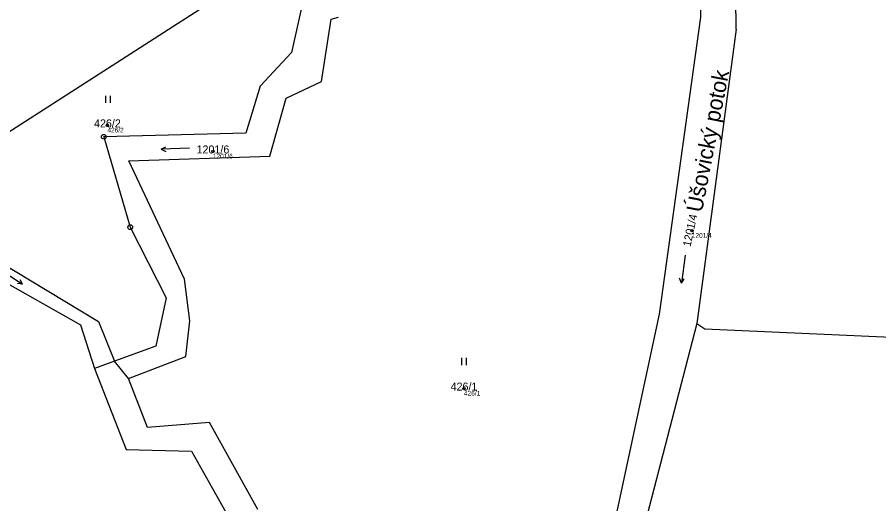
# Model space of a CAD drawing. Extents: x -869390 to -864576, y -1040967 to -1036941.
# Drawn here: x -866075.1 to -865892, y -1040505.5 to -1040402.2 of the extents above; entities that cross this region are included whole.
import ezdxf

# ---------------------------------------------------------------- set-up
doc = ezdxf.new("R2010")
doc.units = 0
for name, color, linetype in [('Definiční body', 7, 'Continuous'), ('Hranice parcel', 7, 'Continuous'), ('Parcelní čísla', 7, 'Continuous'), ('Pop  PČ popisy', 7, 'Continuous'), ('Značky bodu BP', 7, 'Continuous'), ('Značky kultur', 7, 'Continuous')]:
    doc.layers.add(name, color=color, linetype=linetype)

msp = doc.modelspace()

# ---------------------------------------------------------------- linework, layer by layer
at = {"layer": 'Definiční body'}
for centre in [(-866055.91, -1040425.2), (-866033.5, -1040430.72), (-865931.74, -1040447.56), (-865980.16, -1040481.05)]:
    msp.add_circle(centre, 0.25, dxfattribs=at)
at = {"layer": 'Hranice parcel'}
for p, q in [((-865930.28, -1040371.09), (-865929.91, -1040402.25)), ((-865922.37, -1040404.77), (-865922.39, -1040371.48)), ((-866026.21, -1040394.12), (-866093.93, -1040437.54)), ((-866014.27, -1040398.28), (-866016.82, -1040409.76)), ((-866008.41, -1040402.68), (-866006.8, -1040402.24)), ((-865929.91, -1040402.25), (-865938.66, -1040465.28)), ((-866010.43, -1040415.85), (-866008.41, -1040402.68)), ((-865922.37, -1040404.77), (-865930.67, -1040467.25)), ((-866016.82, -1040409.76), (-866023.44, -1040416.84)), ((-866023.44, -1040416.84), (-866026.53, -1040426.82)), ((-866017.91, -1040419.42), (-866010.43, -1040415.85)), ((-866021.37, -1040431.75), (-866017.91, -1040419.42)), ((-866026.53, -1040426.82), (-866056.69, -1040427.61)), ((-866056.69, -1040427.61), (-866051.07, -1040446.79)), ((-866051.33, -1040432.72), (-866021.37, -1040431.75)), ((-866039.52, -1040457.81), (-866051.33, -1040432.72)), ((-866098.28, -1040442.41), (-866057.82, -1040466.84)), ((-866101.45, -1040445.02), (-866061.62, -1040467.53)), ((-866051.07, -1040446.79), (-866043.45, -1040461.81)), ((-866038.41, -1040466.66), (-866039.52, -1040457.81)), ((-866043.45, -1040461.81), (-866045.61, -1040472.01)), ((-865938.66, -1040465.28), (-865948.59, -1040511.21)), ((-866061.62, -1040467.53), (-866058.68, -1040476.77)), ((-866057.82, -1040466.84), (-866054.39, -1040475.2)), ((-866039.24, -1040474.22), (-866038.41, -1040466.66)), ((-865930.67, -1040467.25), (-865942.49, -1040512.53)), ((-865930.67, -1040467.25), (-865928.98, -1040468.35)), ((-865928.98, -1040468.35), (-865876.01, -1040470.76)), ((-866045.61, -1040472.01), (-866054.39, -1040475.2)), ((-866054.39, -1040475.2), (-866058.68, -1040476.77)), ((-866051.46, -1040478.87), (-866054.39, -1040475.2)), ((-866051.46, -1040478.87), (-866039.24, -1040474.22)), ((-866058.68, -1040476.77), (-866051.91, -1040493.98)), ((-866047.36, -1040489.27), (-866051.46, -1040478.87)), ((-866034.24, -1040488.22), (-866047.36, -1040489.27)), ((-866023.97, -1040506.68), (-866034.24, -1040488.22)), ((-866051.91, -1040493.98), (-866038.07, -1040494.3)), ((-866038.07, -1040494.3), (-866029.77, -1040509.04))]:
    msp.add_line(p, q, dxfattribs=at)
at = {"layer": 'Značky bodu BP'}
for centre, radius in [((-866056.69, -1040427.61), 0.5), ((-866056.69, -1040427.61), 0.0303), ((-866051.07, -1040446.79), 0.5), ((-866051.07, -1040446.79), 0.0303)]:
    msp.add_circle(centre, radius, dxfattribs=at)
at = {"layer": 'Značky kultur'}
for p, q in [((-866056.23, -1040420.41), (-866056.23, -1040418.91)), ((-866055.23, -1040420.41), (-866055.23, -1040418.91)), ((-866044.48, -1040430.26), (-866043.52, -1040429.72)), ((-866038.48, -1040430.05), (-866044.48, -1040430.26)), ((-866044.48, -1040430.26), (-866043.48, -1040430.72)), ((-865933.14, -1040452.73), (-865933.98, -1040458.68)), ((-866078.97, -1040455.61), (-866073.93, -1040458.88)), ((-866073.93, -1040458.88), (-866075.03, -1040458.77)), ((-866073.93, -1040458.88), (-866074.48, -1040457.93)), ((-865933.98, -1040458.68), (-865934.34, -1040457.64)), ((-865933.98, -1040458.68), (-865933.35, -1040457.78)), ((-865980.62, -1040476.04), (-865980.62, -1040474.54)), ((-865979.62, -1040476.04), (-865979.62, -1040474.54))]:
    msp.add_line(p, q, dxfattribs=at)

# ---------------------------------------------------------------- texts
at = {"layer": 'Definiční body'}
for s, p in [('426/2', (-866055.91, -1040426.69)), ('1201/6', (-866033.5, -1040432.21)), ('1201/4', (-865931.74, -1040449.05)), ('426/1', (-865980.16, -1040482.54))]:
    msp.add_text(s, height=1, dxfattribs=at).set_placement(p)
at = {"layer": 'Parcelní čísla'}
for s, p in [('426/2', (-866058.75, -1040425.62)), ('1201/6', (-866036.97, -1040431.15)), ('426/1', (-865983, -1040481.47))]:
    msp.add_text(s, height=1.7, dxfattribs=at).set_placement(p)
msp.add_text('1201/4', height=1.7, rotation=78, dxfattribs=at).set_placement((-865932.04, -1040451.04))
at = {"layer": 'Pop  PČ popisy'}
msp.add_text('Úšovický potok', height=3.4, rotation=79, dxfattribs=at).set_placement((-865929.62, -1040443.81))

doc.saveas('drawing.dxf')
